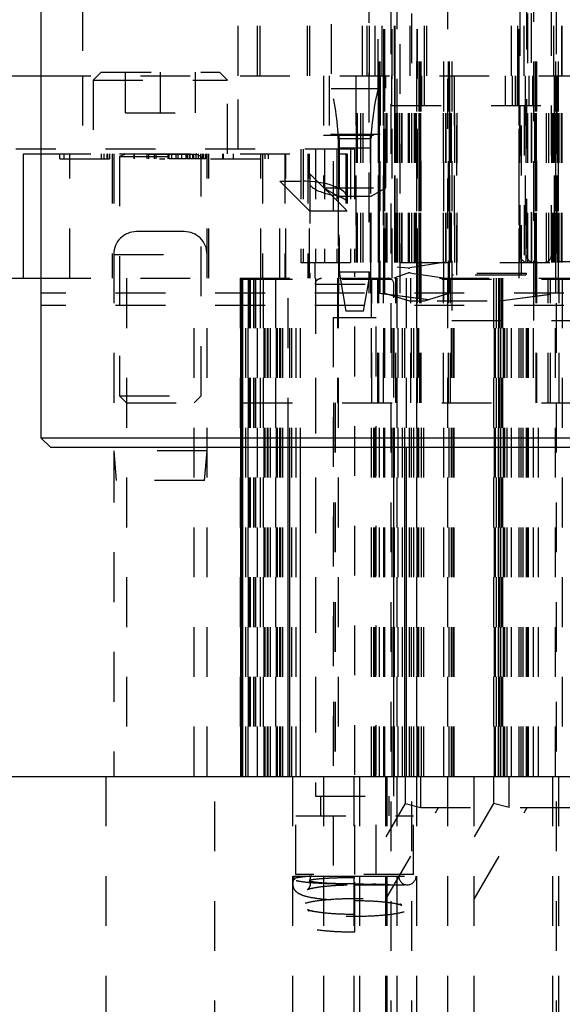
# Model space of a CAD drawing. Header units: inches. Extents: x 1880 to 2363, y -453 to -54.
# Tile 473 of 656: x 1924.66 to 1925.75, y -150.94 to -148.96. Entities that reach past the tile are written whole.
import ezdxf

# ---------------------------------------------------------------- set-up
doc = ezdxf.new("R2010")
doc.units = ezdxf.units.IN
doc.header["$LTSCALE"] = 0.5
doc.header["$MEASUREMENT"] = 0
doc.linetypes.add('HIDDEN', pattern=[0.225, 0.15, -0.075])
doc.layers.add('SID-M-H', color=4, linetype='HIDDEN')
doc.layers.add('SID-M-S', color=105, linetype='Continuous')

msp = doc.modelspace()

# ---------------------------------------------------------------- linework, layer by layer
at = {"layer": 'SID-M-H'}
for p, q in [((1925.38081, -147.4432), (1925.38081, -149.5082)), ((1925.38281, -147.4432), (1925.38281, -149.5082)), ((1925.39081, -150.4782), (1925.39081, -147.4432)), ((1925.39242, -147.4432), (1925.39242, -149.5082)), ((1925.39281, -150.4782), (1925.39281, -147.4432)), ((1925.40581, -153.2282), (1925.40581, -147.4432)), ((1925.40781, -150.4782), (1925.40781, -147.4432)), ((1925.41742, -150.9782), (1925.41742, -147.4432)), ((1925.44742, -149.44671), (1925.44742, -147.4432)), ((1925.45628, -147.4432), (1925.45628, -149.5232)), ((1925.45801, -150.4782), (1925.45801, -147.4432)), ((1925.45828, -150.4782), (1925.45828, -147.4432)), ((1925.461, -147.4432), (1925.461, -149.51827)), ((1925.46128, -147.4432), (1925.46128, -149.51847)), ((1925.4613, -147.4432), (1925.4613, -149.51831)), ((1925.46413, -147.4432), (1925.46413, -149.5232)), ((1925.46521, -147.4432), (1925.46521, -149.51898)), ((1925.51049, -147.4432), (1925.51049, -149.5232)), ((1925.51942, -150.9782), (1925.51942, -147.4432)), ((1925.52007, -147.4432), (1925.52007, -149.50891)), ((1925.52242, -147.4432), (1925.52242, -149.5082)), ((1925.52742, -147.4432), (1925.52742, -149.5632)), ((1925.64742, -149.07171), (1925.64742, -147.4432)), ((1925.69149, -147.4432), (1925.69149, -149.51455)), ((1925.69503, -147.4432), (1925.69503, -149.5141)), ((1925.6975, -147.4432), (1925.6975, -149.51378)), ((1925.72742, -149.43171), (1925.72742, -147.4432)), ((1925.73581, -147.4432), (1925.73581, -149.50885)), ((1925.73781, -153.2282), (1925.73781, -147.4432)), ((1925.74081, -147.4432), (1925.74081, -149.5082)), ((1925.28552, -147.5682), (1925.28552, -149.0982)), ((1925.37932, -149.0982), (1925.37932, -147.5682)), ((1925.23742, -149.07171), (1925.23742, -148.32171)), ((1925.24242, -149.07171), (1925.24242, -148.32171)), ((1925.35742, -149.07171), (1925.35742, -148.32171)), ((1925.36242, -149.07171), (1925.36242, -148.32171)), ((1925.38742, -149.07171), (1925.38742, -148.32171)), ((1925.41242, -149.07171), (1925.41242, -148.32171)), ((1925.41389, -149.07171), (1925.41389, -148.32171)), ((1925.44389, -149.07171), (1925.44389, -148.32171)), ((1925.47242, -149.07171), (1925.47242, -148.32171)), ((1925.47742, -149.07171), (1925.47742, -148.32171)), ((1925.66492, -149.43171), (1925.66492, -148.3187)), ((1925.67242, -149.07171), (1925.67242, -148.32171)), ((1925.67742, -148.3187), (1925.67742, -149.46871)), ((1925.67992, -149.44671), (1925.67992, -148.3187)), ((1925.68742, -149.44585), (1925.68742, -148.3187)), ((1925.66242, -150.4782), (1925.66242, -148.45186)), ((1925.69242, -149.5632), (1925.69242, -148.45186)), ((1925.36092, -148.46561), (1925.36092, -149.5082)), ((1925.42392, -149.5082), (1925.42392, -148.46561)), ((1925.13742, -149.07171), (1925.13742, -148.57171)), ((1925.14242, -149.07171), (1925.14242, -148.57171)), ((1925.34831, -149.07171), (1925.34831, -148.57171)), ((1925.37331, -149.07171), (1925.37331, -148.57171)), ((1925.65992, -149.07171), (1925.65992, -148.57171)), ((1925.73242, -149.07171), (1925.73242, -148.57171)), ((1925.74831, -149.07171), (1925.74831, -148.57171)), ((1925.74913, -149.07171), (1925.74913, -148.57171)), ((1924.78607, -148.92171), (1924.78607, -149.07171)), ((1925.09857, -149.07171), (1925.09857, -148.92171)), ((1924.70242, -149.07171), (1926.95242, -149.07171)), ((1924.78607, -149.07171), (1924.78607, -149.21921)), ((1924.82372, -149.0642), (1924.80732, -149.0806)), ((1924.82372, -149.0642), (1925.06092, -149.0642)), ((1924.87201, -149.1462), (1924.87201, -149.0642)), ((1924.94232, -149.1462), (1924.94232, -149.0642)), ((1925.01264, -149.1462), (1925.01264, -149.0642)), ((1925.07732, -149.0806), (1925.06092, -149.0642)), ((1925.09857, -149.21921), (1925.09857, -149.07171)), ((1925.26992, -149.07171), (1925.26992, -149.29671)), ((1925.28124, -149.07171), (1925.28124, -149.18982)), ((1925.33443, -149.07171), (1925.33443, -149.44671)), ((1925.33637, -149.44671), (1925.33637, -149.07171)), ((1925.33831, -149.44671), (1925.33831, -149.07171)), ((1925.34485, -149.44671), (1925.34485, -149.07171)), ((1925.34926, -149.44671), (1925.34926, -149.07171)), ((1925.37931, -149.07171), (1925.37931, -149.44671)), ((1925.38031, -149.44671), (1925.38031, -149.07171)), ((1925.38131, -149.07171), (1925.38131, -149.44671)), ((1925.38231, -149.44671), (1925.38231, -149.07171)), ((1925.3836, -149.07171), (1925.3836, -149.18982)), ((1925.38992, -149.07171), (1925.38992, -149.44671)), ((1925.39192, -149.44671), (1925.39192, -149.07171)), ((1925.39492, -149.29671), (1925.39492, -149.07171)), ((1925.3955, -149.44671), (1925.3955, -149.07171)), ((1925.3975, -149.44671), (1925.3975, -149.07171)), ((1925.40624, -149.07171), (1925.40624, -149.13171)), ((1925.41254, -149.07171), (1925.41254, -149.44671)), ((1925.41302, -149.44671), (1925.41302, -149.07171)), ((1925.41319, -149.07171), (1925.41319, -149.44671)), ((1925.41448, -149.44671), (1925.41448, -149.07171)), ((1925.41481, -149.44671), (1925.41481, -149.07171)), ((1925.41502, -149.44671), (1925.41502, -149.07171)), ((1925.41642, -149.44671), (1925.41642, -149.07171)), ((1925.41899, -149.44671), (1925.41899, -149.07171)), ((1925.42296, -149.44671), (1925.42296, -149.07171)), ((1925.42302, -149.44671), (1925.42302, -149.07171)), ((1925.42738, -149.44671), (1925.42738, -149.07171)), ((1925.42772, -149.44671), (1925.42772, -149.07171)), ((1925.44041, -149.44671), (1925.44041, -149.07171)), ((1925.44216, -149.44671), (1925.44216, -149.07171)), ((1925.45225, -149.44671), (1925.45225, -149.07171)), ((1925.45518, -149.44671), (1925.45518, -149.07171)), ((1925.45545, -149.44671), (1925.45545, -149.07171)), ((1925.45635, -149.44671), (1925.45635, -149.07171)), ((1925.45678, -149.44671), (1925.45678, -149.07171)), ((1925.46174, -149.44671), (1925.46174, -149.07171)), ((1925.46178, -149.44671), (1925.46178, -149.07171)), ((1925.4618, -149.44671), (1925.4618, -149.07171)), ((1925.46206, -149.13171), (1925.46206, -149.07171)), ((1925.46251, -149.44671), (1925.46251, -149.07171)), ((1925.46278, -149.44671), (1925.46278, -149.07171)), ((1925.46424, -149.44671), (1925.46424, -149.07171)), ((1925.46531, -149.44671), (1925.46531, -149.07171)), ((1925.46706, -149.13171), (1925.46706, -149.07171)), ((1925.47206, -149.07171), (1925.47206, -149.13171)), ((1925.51055, -149.44671), (1925.51055, -149.07171)), ((1925.51518, -149.44671), (1925.51518, -149.07171)), ((1925.51603, -149.44671), (1925.51603, -149.07171)), ((1925.52292, -149.44671), (1925.52292, -149.07171)), ((1925.52304, -149.07171), (1925.52304, -149.44671)), ((1925.52492, -149.44671), (1925.52492, -149.07171)), ((1925.52498, -149.44671), (1925.52498, -149.07171)), ((1925.52692, -149.44671), (1925.52692, -149.07171)), ((1925.53242, -149.07171), (1925.53242, -149.44671)), ((1925.53346, -149.44671), (1925.53346, -149.07171)), ((1925.53742, -149.47171), (1925.53742, -149.07171)), ((1925.53788, -149.44671), (1925.53788, -149.07171)), ((1925.63537, -149.13171), (1925.63537, -149.07171)), ((1925.64956, -149.13171), (1925.64956, -149.07171)), ((1925.65456, -149.07171), (1925.65456, -149.13171)), ((1925.65864, -149.07171), (1925.65864, -149.13171)), ((1925.65956, -149.07171), (1925.65956, -149.13171)), ((1925.66192, -149.07171), (1925.66192, -149.44671)), ((1925.66392, -149.44671), (1925.66392, -149.07171)), ((1925.66742, -149.47171), (1925.66742, -149.07171)), ((1925.67442, -149.07171), (1925.67442, -149.44671)), ((1925.67642, -149.44671), (1925.67642, -149.07171)), ((1925.68242, -149.13171), (1925.68242, -149.07171)), ((1925.68817, -149.44671), (1925.68817, -149.07171)), ((1925.69042, -149.13171), (1925.69042, -149.07171)), ((1925.69435, -149.44671), (1925.69435, -149.07171)), ((1925.69538, -149.44671), (1925.69538, -149.07171)), ((1925.69771, -149.44671), (1925.69771, -149.07171)), ((1925.71747, -149.44671), (1925.71747, -149.07171)), ((1925.72188, -149.44671), (1925.72188, -149.07171)), ((1925.72842, -149.44671), (1925.72842, -149.07171)), ((1925.73036, -149.44671), (1925.73036, -149.07171)), ((1925.7323, -149.44671), (1925.7323, -149.07171)), ((1925.73234, -149.44671), (1925.73234, -149.07171)), ((1925.73275, -149.07171), (1925.73275, -149.44671)), ((1925.73331, -149.44671), (1925.73331, -149.07171)), ((1925.73469, -149.44671), (1925.73469, -149.07171)), ((1925.73498, -149.44671), (1925.73498, -149.07171)), ((1925.73663, -149.44671), (1925.73663, -149.07171)), ((1925.73854, -149.07171), (1925.73854, -149.44671)), ((1925.7393, -149.13171), (1925.7393, -149.07171)), ((1925.74048, -149.44671), (1925.74048, -149.07171)), ((1925.74131, -149.44671), (1925.74131, -149.07171)), ((1925.74231, -149.44671), (1925.74231, -149.07171)), ((1925.74242, -149.44671), (1925.74242, -149.07171)), ((1925.74317, -149.44671), (1925.74317, -149.07171)), ((1925.74758, -149.44671), (1925.74758, -149.07171)), ((1925.74896, -149.44671), (1925.74896, -149.07171)), ((1924.80732, -149.0806), (1925.07732, -149.0806)), ((1924.80732, -149.0806), (1924.80732, -149.2282)), ((1925.07732, -149.2282), (1925.07732, -149.0806)), ((1925.37932, -149.0982), (1925.28552, -149.0982)), ((1925.40624, -149.13171), (1925.7393, -149.13171)), ((1925.67242, -149.13171), (1925.67242, -149.44671)), ((1924.87201, -149.1462), (1925.01264, -149.1462)), ((1925.26992, -149.19071), (1925.39492, -149.19071)), ((1925.3836, -149.18982), (1925.28124, -149.18982)), ((1925.30092, -149.19071), (1925.30092, -149.44671)), ((1925.36392, -149.44671), (1925.36392, -149.19071)), ((1925.30093, -149.19769), (1925.36392, -149.19769)), ((1925.30093, -149.19769), (1925.30093, -149.46541)), ((1925.36392, -149.19769), (1925.36392, -149.46541)), ((1925.33232, -149.21921), (1924.70242, -149.21921)), ((1924.70242, -149.2282), (1925.31732, -149.2282)), ((1924.7402, -149.2382), (1924.7402, -149.2282)), ((1924.74913, -149.2382), (1924.74913, -149.2282)), ((1924.76032, -149.4782), (1924.76032, -149.2282)), ((1924.8242, -149.2382), (1924.8242, -149.2282)), ((1924.82913, -149.2382), (1924.82913, -149.2282)), ((1924.83516, -149.2382), (1924.83516, -149.2282)), ((1924.83573, -149.2382), (1924.83573, -149.2282)), ((1924.83676, -149.2382), (1924.83676, -149.2282)), ((1924.84109, -149.2382), (1924.84109, -149.2282)), ((1924.84532, -149.2282), (1924.84532, -149.4782)), ((1924.84857, -149.2282), (1924.84857, -150.4782)), ((1924.86032, -149.2282), (1924.86032, -149.2286)), ((1924.86032, -149.2286), (1925.02432, -149.2286)), ((1924.87013, -149.23012), (1924.86032, -149.23369)), ((1925.01452, -149.23012), (1924.87013, -149.23012)), ((1924.8898, -149.2382), (1924.8898, -149.2282)), ((1924.89037, -149.2382), (1924.89037, -149.2282)), ((1924.91573, -149.2382), (1924.91573, -149.2282)), ((1924.91916, -149.2382), (1924.91916, -149.2282)), ((1924.93037, -149.2382), (1924.93037, -149.2282)), ((1924.9338, -149.2382), (1924.9338, -149.2282)), ((1924.95788, -149.2382), (1924.95788, -149.2282)), ((1924.95979, -149.2382), (1924.95979, -149.2282)), ((1924.96551, -149.2382), (1924.96551, -149.2282)), ((1924.97414, -149.2382), (1924.97414, -149.2282)), ((1924.97791, -149.2382), (1924.97791, -149.2282)), ((1924.97801, -149.2382), (1924.97801, -149.2282)), ((1924.97812, -149.2382), (1924.97812, -149.2282)), ((1924.98542, -149.2382), (1924.98542, -149.2282)), ((1924.99412, -149.2382), (1924.99412, -149.2282)), ((1924.99534, -149.2382), (1924.99534, -149.2282)), ((1924.99665, -149.2382), (1924.99665, -149.2282)), ((1924.99668, -149.2382), (1924.99668, -149.2282)), ((1924.99701, -149.2382), (1924.99701, -149.2282)), ((1924.99702, -149.2382), (1924.99702, -149.2282)), ((1924.99728, -149.2382), (1924.99728, -149.2282)), ((1925.00158, -149.2382), (1925.00158, -149.2282)), ((1925.00173, -149.2382), (1925.00173, -149.2282)), ((1925.00175, -149.2382), (1925.00175, -149.2282)), ((1925.00201, -149.2382), (1925.00201, -149.2282)), ((1925.00739, -149.2382), (1925.00739, -149.2282)), ((1925.00893, -149.2382), (1925.00893, -149.2282)), ((1925.00942, -149.2382), (1925.00942, -149.2282)), ((1925.01419, -149.2382), (1925.01419, -149.2282)), ((1925.01422, -149.2382), (1925.01422, -149.2282)), ((1925.02432, -149.23369), (1925.01452, -149.23012)), ((1925.01872, -149.2382), (1925.01872, -149.2282)), ((1925.01891, -149.2382), (1925.01891, -149.2282)), ((1925.01903, -149.2382), (1925.01903, -149.2282)), ((1925.02347, -149.2382), (1925.02347, -149.2282)), ((1925.02348, -149.2382), (1925.02348, -149.2282)), ((1925.02432, -149.2286), (1925.02432, -149.2282)), ((1925.02654, -149.2382), (1925.02654, -149.2282)), ((1925.02844, -149.2382), (1925.02844, -149.2282)), ((1925.02893, -149.2382), (1925.02893, -149.2282)), ((1925.03305, -149.2382), (1925.03305, -149.2282)), ((1925.03417, -149.2382), (1925.03417, -149.2282)), ((1925.03607, -150.4782), (1925.03607, -149.2282)), ((1925.03932, -149.4782), (1925.03932, -149.2282)), ((1925.06747, -149.2382), (1925.06747, -149.2282)), ((1925.06893, -149.2382), (1925.06893, -149.2282)), ((1925.08893, -149.2382), (1925.08893, -149.2282)), ((1925.08921, -149.2382), (1925.08921, -149.2282)), ((1925.14391, -149.4782), (1925.14391, -149.2282)), ((1925.14741, -149.2282), (1925.14741, -149.4782)), ((1925.15286, -149.2382), (1925.15286, -149.2282)), ((1925.1591, -149.2382), (1925.1591, -149.2282)), ((1925.19225, -149.2282), (1925.19225, -149.4782)), ((1925.1944, -149.4782), (1925.1944, -149.2282)), ((1925.22401, -149.21921), (1925.22401, -149.44671)), ((1925.22432, -149.2282), (1925.22432, -149.2832)), ((1925.22914, -149.21921), (1925.22914, -149.44671)), ((1925.23842, -149.2282), (1925.23842, -149.4782)), ((1925.24153, -149.4782), (1925.24153, -149.2282)), ((1925.25342, -149.21921), (1925.25342, -149.44671)), ((1925.27171, -149.21921), (1925.27171, -149.44671)), ((1925.28993, -149.3432), (1925.28993, -149.2282)), ((1925.29671, -149.21921), (1925.29671, -149.44671)), ((1925.36492, -149.21733), (1925.29992, -149.21733)), ((1925.29992, -149.21733), (1925.29992, -149.5082)), ((1925.31431, -149.2282), (1925.31431, -149.34019)), ((1925.31732, -149.2282), (1925.31732, -149.3432)), ((1925.32388, -149.21921), (1925.32388, -149.44671)), ((1925.33232, -149.21921), (1925.33232, -149.44671)), ((1925.36492, -149.5082), (1925.36492, -149.21733)), ((1924.7402, -149.2382), (1924.95099, -149.2382)), ((1924.86032, -149.23369), (1925.02432, -149.23369)), ((1924.86032, -149.23369), (1924.86032, -149.7142)), ((1924.99412, -149.2382), (1924.95979, -149.2382)), ((1925.02432, -149.7142), (1925.02432, -149.23369)), ((1925.04296, -149.2382), (1925.1591, -149.2382)), ((1925.24242, -149.2683), (1925.24242, -149.4782)), ((1925.24242, -149.2683), (1925.31431, -149.34019)), ((1925.24242, -149.3432), (1925.18242, -149.2832)), ((1925.18242, -149.2832), (1925.22432, -149.2832)), ((1925.18242, -150.4782), (1925.18242, -149.2832)), ((1925.26992, -149.29671), (1925.39492, -149.29671)), ((1925.26992, -149.29671), (1925.29942, -149.31374)), ((1925.36542, -149.31374), (1925.39492, -149.29671)), ((1925.29942, -149.31374), (1925.36542, -149.31374)), ((1925.29942, -149.31374), (1925.29942, -149.44671)), ((1925.36542, -149.44671), (1925.36542, -149.31374)), ((1925.31732, -149.3432), (1925.24242, -149.3432)), ((1924.99007, -149.38445), (1924.89457, -149.38445)), ((1924.84857, -149.43045), (1925.03607, -149.43045)), ((1925.22401, -149.44671), (1926.43083, -149.44671)), ((1925.25242, -149.44671), (1925.25242, -149.4782)), ((1925.51049, -149.44671), (1925.44296, -149.45751)), ((1926.23992, -149.44495), (1925.67289, -149.44495)), ((1925.30093, -149.46541), (1925.36392, -149.46541)), ((1925.30093, -149.46541), (1925.31481, -149.54415)), ((1925.33242, -150.67505), (1925.33242, -149.46541)), ((1925.35003, -149.54415), (1925.36392, -149.46541)), ((1925.43906, -149.46805), (1925.41116, -149.4782)), ((1925.41742, -149.45558), (1925.44051, -149.4576)), ((1925.44406, -149.46757), (1925.46128, -149.47033)), ((1924.70242, -149.4782), (1926.95242, -149.4782)), ((1924.87432, -149.4782), (1924.87432, -150.4782)), ((1925.01032, -150.4782), (1925.01032, -149.4782)), ((1925.10246, -149.4782), (1925.10246, -150.4782)), ((1925.10354, -149.4782), (1925.10354, -150.4782)), ((1925.1038, -150.4782), (1925.1038, -149.4782)), ((1925.10478, -149.4782), (1925.10478, -150.4782)), ((1925.10548, -150.4782), (1925.10548, -149.4782)), ((1925.10742, -149.4782), (1925.10742, -150.4782)), ((1925.10742, -149.47995), (1926.23992, -149.47995)), ((1925.10813, -150.4782), (1925.10813, -149.4782)), ((1925.11396, -150.4782), (1925.11396, -149.4782)), ((1925.11838, -150.4782), (1925.11838, -149.4782)), ((1925.11854, -149.4782), (1925.11854, -150.4782)), ((1925.12048, -149.4782), (1925.12048, -150.4782)), ((1925.12242, -149.4782), (1925.12242, -150.4782)), ((1925.12896, -149.4782), (1925.12896, -150.4782)), ((1925.13242, -149.4782), (1925.13242, -150.4782)), ((1925.13338, -149.4782), (1925.13338, -150.4782)), ((1925.13742, -150.4782), (1925.13742, -149.4782)), ((1925.14242, -149.4782), (1925.14242, -150.4782)), ((1925.14854, -149.4782), (1925.14854, -150.4782)), ((1925.15048, -150.4782), (1925.15048, -149.4782)), ((1925.15242, -150.4782), (1925.15242, -149.4782)), ((1925.15742, -150.4782), (1925.15742, -149.4782)), ((1925.15896, -150.4782), (1925.15896, -149.4782)), ((1925.16338, -150.4782), (1925.16338, -149.4782)), ((1925.17354, -149.4782), (1925.17354, -150.4782)), ((1925.17548, -150.4782), (1925.17548, -149.4782)), ((1925.17742, -150.4782), (1925.17742, -149.4782)), ((1925.18396, -150.4782), (1925.18396, -149.4782)), ((1925.18838, -150.4782), (1925.18838, -149.4782)), ((1925.19907, -149.8182), (1925.19907, -149.4782)), ((1925.20195, -150.4782), (1925.20195, -149.4782)), ((1925.20242, -150.4782), (1925.20242, -149.4782)), ((1925.20628, -150.4782), (1925.20628, -149.4782)), ((1925.21494, -150.4782), (1925.21494, -149.4782)), ((1925.2236, -150.4782), (1925.2236, -149.4782)), ((1925.25342, -149.4782), (1925.25342, -150.4782)), ((1925.29775, -149.4782), (1925.29775, -149.7282)), ((1925.29892, -149.4782), (1925.29892, -150.4782)), ((1925.29896, -149.4782), (1925.29896, -149.55694)), ((1925.36589, -149.55694), (1925.36589, -149.4782)), ((1925.36592, -150.4782), (1925.36592, -149.4782)), ((1925.36709, -149.7282), (1925.36709, -149.4782)), ((1925.37864, -149.7282), (1925.37864, -149.4782)), ((1925.38064, -149.7282), (1925.38064, -149.4782)), ((1925.39025, -149.7282), (1925.39025, -149.4782)), ((1925.41124, -150.4782), (1925.41124, -149.4782)), ((1925.41142, -150.4782), (1925.41142, -149.4782)), ((1925.41525, -149.7282), (1925.41525, -149.4782)), ((1925.4199, -150.4782), (1925.4199, -149.4782)), ((1925.42856, -150.4782), (1925.42856, -149.4782)), ((1925.43289, -150.4782), (1925.43289, -149.4782)), ((1925.43578, -149.4782), (1925.43578, -149.8182)), ((1925.44525, -149.7282), (1925.44525, -149.4782)), ((1925.44647, -150.4782), (1925.44647, -149.4782)), ((1925.45088, -150.4782), (1925.45088, -149.4782)), ((1925.45742, -150.9782), (1925.45742, -149.4782)), ((1925.45845, -149.7282), (1925.45845, -149.4782)), ((1925.45936, -150.4782), (1925.45936, -149.4782)), ((1925.51049, -149.4782), (1925.46128, -149.47033)), ((1925.4613, -150.4782), (1925.4613, -149.4782)), ((1925.46316, -149.7282), (1925.46316, -149.47063)), ((1925.46345, -149.7282), (1925.46345, -149.47068)), ((1925.46346, -149.7282), (1925.46346, -149.47068)), ((1925.4646, -149.7282), (1925.4646, -149.4782)), ((1925.46567, -149.7282), (1925.46567, -149.47103)), ((1925.51073, -149.7282), (1925.51073, -149.4782)), ((1925.52053, -149.7282), (1925.52053, -149.4782)), ((1925.52459, -149.7282), (1925.52459, -149.4782)), ((1925.52671, -150.4782), (1925.52671, -149.4782)), ((1925.67742, -149.46871), (1925.52742, -149.46871)), ((1925.53006, -150.4782), (1925.53006, -149.4782)), ((1925.67442, -149.47171), (1925.53042, -149.47171)), ((1925.53104, -150.4782), (1925.53104, -149.4782)), ((1925.53238, -150.4782), (1925.53238, -149.4782)), ((1925.61104, -149.4782), (1925.61104, -150.4782)), ((1925.61298, -150.4782), (1925.61298, -149.4782)), ((1925.61492, -150.4782), (1925.61492, -149.4782)), ((1925.61647, -149.4782), (1925.61647, -150.4782)), ((1925.62088, -149.4782), (1925.62088, -150.4782)), ((1925.62146, -150.4782), (1925.62146, -149.4782)), ((1925.62354, -149.4782), (1925.62354, -150.4782)), ((1925.62548, -150.4782), (1925.62548, -149.4782)), ((1925.62588, -150.4782), (1925.62588, -149.4782)), ((1925.62742, -149.4782), (1925.62742, -150.4782)), ((1925.62936, -149.4782), (1925.62936, -150.4782)), ((1925.6313, -150.4782), (1925.6313, -149.4782)), ((1925.63396, -150.4782), (1925.63396, -149.4782)), ((1925.63838, -150.4782), (1925.63838, -149.4782)), ((1925.64742, -150.4782), (1925.64742, -149.4782)), ((1925.66647, -150.4782), (1925.66647, -149.4782)), ((1925.67088, -150.4782), (1925.67088, -149.4782)), ((1925.67742, -150.4782), (1925.67742, -149.4782)), ((1925.67936, -150.4782), (1925.67936, -149.4782)), ((1925.6813, -150.4782), (1925.6813, -149.4782)), ((1925.69149, -150.4782), (1925.69149, -149.4782)), ((1925.69656, -149.7282), (1925.69656, -149.4782)), ((1925.6984, -149.7282), (1925.6984, -149.4782)), ((1925.72059, -149.7282), (1925.72059, -149.4782)), ((1925.72559, -149.7282), (1925.72559, -149.4782)), ((1925.73581, -150.4782), (1925.73581, -149.4782)), ((1925.74298, -149.7282), (1925.74298, -149.4782)), ((1925.74892, -149.4782), (1925.74892, -150.4782)), ((1925.25368, -149.49001), (1925.41116, -149.49001)), ((1925.25368, -149.49001), (1925.25368, -150.51757)), ((1925.41116, -150.51757), (1925.41116, -149.49001)), ((1926.95242, -149.5082), (1924.70242, -149.5082)), ((1925.38081, -149.5082), (1925.49831, -149.5232)), ((1925.38281, -149.5082), (1925.49931, -149.5232)), ((1925.39242, -149.5082), (1925.44242, -149.5232)), ((1925.44242, -149.5232), (1925.47242, -149.5232)), ((1925.47242, -149.5232), (1925.52242, -149.5082)), ((1925.49831, -149.5232), (1925.62431, -149.5232)), ((1925.62331, -149.5232), (1925.74081, -149.5082)), ((1925.62431, -149.5232), (1925.74081, -149.5082)), ((1926.95242, -149.5332), (1924.70242, -149.5332)), ((1925.35003, -149.54415), (1925.31481, -149.54415)), ((1925.28912, -149.55694), (1925.37573, -149.55694)), ((1925.28912, -149.55694), (1925.28912, -150.67505)), ((1925.37573, -150.67505), (1925.37573, -149.55694)), ((1925.52742, -149.5632), (1925.82742, -149.5632)), ((1924.86032, -149.7142), (1925.02432, -149.7142)), ((1924.86032, -149.7142), (1924.87432, -149.7282)), ((1925.01032, -149.7282), (1925.02432, -149.7142)), ((1924.87432, -149.7282), (1925.01032, -149.7282)), ((1925.10742, -149.7282), (1926.55992, -149.7282)), ((1925.28994, -149.7282), (1925.28994, -150.4782)), ((1925.29336, -149.7282), (1925.29336, -150.4782)), ((1925.37081, -150.4782), (1925.37081, -149.7282)), ((1925.37149, -150.4782), (1925.37149, -149.7282)), ((1925.37281, -150.4782), (1925.37281, -149.7282)), ((1925.37491, -150.4782), (1925.37491, -149.7282)), ((1925.38242, -150.4782), (1925.38242, -149.7282)), ((1925.41242, -150.4782), (1925.41242, -149.7282)), ((1925.44242, -150.4782), (1925.44242, -149.7282)), ((1925.46628, -150.4782), (1925.46628, -149.7282)), ((1925.47094, -150.4782), (1925.47094, -149.7282)), ((1925.47128, -150.4782), (1925.47128, -149.7282)), ((1925.51158, -150.4782), (1925.51158, -149.7282)), ((1925.52222, -150.4782), (1925.52222, -149.7282)), ((1925.53242, -150.4782), (1925.53242, -149.7282)), ((1925.70162, -150.4782), (1925.70162, -149.7282)), ((1925.03607, -149.82445), (1924.84857, -149.82445)), ((1924.84857, -149.82445), (1924.85382, -149.88445)), ((1925.03082, -149.88445), (1925.03607, -149.82445)), ((1925.03082, -149.88445), (1924.85382, -149.88445)), ((1924.83295, -150.4782), (1924.83295, -153.2282)), ((1925.0517, -153.2282), (1925.0517, -150.4782)), ((1925.20742, -150.4782), (1925.20742, -150.9782)), ((1925.26992, -150.4782), (1925.26992, -150.9782)), ((1925.33081, -150.4782), (1925.33081, -150.9782)), ((1925.34242, -150.9782), (1925.34242, -150.4782)), ((1925.39492, -150.9782), (1925.39492, -150.4782)), ((1925.39742, -150.9782), (1925.39742, -150.4782)), ((1925.43367, -150.4782), (1925.43367, -150.53233)), ((1925.44742, -153.2282), (1925.44742, -150.4782)), ((1925.46492, -150.5407), (1925.46492, -150.4782)), ((1925.57242, -150.9782), (1925.57242, -150.4782)), ((1925.61117, -150.4782), (1925.61117, -150.53233)), ((1925.64242, -150.5407), (1925.64242, -150.4782)), ((1925.73018, -150.9782), (1925.73018, -150.4782)), ((1925.74149, -150.4782), (1925.74149, -150.9782)), ((1925.25368, -150.51757), (1925.41116, -150.51757)), ((1925.26353, -150.51757), (1925.26353, -150.55694)), ((1925.43367, -150.53233), (1925.39492, -150.59945)), ((1925.40132, -150.55694), (1925.40132, -150.51757)), ((1925.43367, -150.53233), (1925.46492, -150.5407)), ((1925.61117, -150.53233), (1925.57242, -150.59945)), ((1925.64242, -150.5407), (1925.61117, -150.53233)), ((1925.39492, -150.72445), (1925.50101, -150.5407)), ((1925.46492, -150.5407), (1925.79617, -150.5407)), ((1925.57242, -150.72445), (1925.67851, -150.5407)), ((1925.21431, -150.55694), (1925.45053, -150.55694)), ((1925.21431, -150.67505), (1925.21431, -150.55694)), ((1925.45053, -150.67505), (1925.45053, -150.55694)), ((1925.20917, -150.6782), (1925.24638, -150.6782)), ((1925.45053, -150.67505), (1925.21431, -150.67505)), ((1925.33242, -150.6782), (1925.45567, -150.6782)), ((1925.33242, -150.7902), (1925.33242, -150.6782)), ((1925.33242, -150.6957), (1925.43817, -150.6957))]:
    msp.add_line(p, q, dxfattribs=at)
for centre, radius, start, end in [((1924.79992, -149.21733), 0.5, 0, 13.78421), ((1925.86492, -149.21733), 0.5, 166.21579, 180), ((1925.37179, -149.19769), 0.00787, 90, 180), ((1924.86986, -149.22938), 0.000787, 290, 90), ((1925.01479, -149.22938), 0.000787, 90, 250), ((1924.89457, -149.43045), 0.046, 90, 180), ((1924.99007, -149.43045), 0.046, 0, 90), ((1925.67992, -149.43171), 0.015, 180, 270), ((1925.69242, -149.43171), 0.015, 242.03108, 270), ((1925.71242, -149.43171), 0.015, 270, 0), ((1925.44248, -149.47745), 0.01, 80.90972, 110), ((1925.44138, -149.44764), 0.01, 265, 279.09028), ((1925.39935, -149.49001), 0.01181, 0, 90), ((1925.53042, -149.46871), 0.003, 180, 270), ((1925.67442, -149.46871), 0.003, 270, 0), ((1925.22667, -150.6782), 0.0175, 180, 203.47709), ((1925.22667, -150.6782), 0.0175, 331.52953, 0), ((1925.43817, -150.6782), 0.0175, 180, 0)]:
    msp.add_arc(centre, radius, start, end, dxfattribs=at)
for centre, major_axis, start_param, end_param in [((1925.22432, -149.31705), (0.093, 0), 0, 1.5707963), ((1925.33242, -149.2811), (0.094, 0), 3.4343672, 4.2432894), ((1925.26732, -149.32785), (0.05, 0), 0, 1.1016967), ((1925.26732, -149.34641), (0.05, 0), 0.1772537, 0.3490659)]:
    msp.add_ellipse(centre, major_axis=major_axis, ratio=0.3639702, start_param=start_param, end_param=end_param, dxfattribs=at)
for points, knots in [([(1925.29305, -149.18982), (1925.29417, -149.18995), (1925.29649, -149.19024), (1925.29913, -149.19237), (1925.30067, -149.19502), (1925.30084, -149.19682), (1925.30093, -149.19769)], [0, 0, 0, 0, 0.2702613, 0.5624294, 0.7897364, 1, 1, 1, 1]), ([(1925.01422, -149.2382), (1925.01176, -149.2382), (1925.00687, -149.2382), (1925.0009, -149.2382), (1924.99705, -149.2382), (1924.99591, -149.2382), (1924.99534, -149.2382)], [0, 0, 0, 0, 0.2800989, 0.5593238, 0.7794579, 1, 1, 1, 1]), ([(1925.03305, -149.2382), (1925.03223, -149.2382), (1925.0306, -149.2382), (1925.02558, -149.2382), (1925.01986, -149.2382), (1925.0161, -149.2382), (1925.01422, -149.2382)], [0, 0, 0, 0, 0.279718, 0.55933265, 0.7794932, 1, 1, 1, 1]), ([(1925.67742, -149.43171), (1925.67742, -149.43175), (1925.67743, -149.43365), (1925.6781, -149.43714), (1925.68067, -149.44138), (1925.68391, -149.44431), (1925.68633, -149.44537), (1925.68742, -149.44585)], [0, 0, 0, 0, 0.0072155, 0.3458618, 0.6295664, 0.833529, 1, 1, 1, 1]), ([(1925.25368, -149.49001), (1925.25389, -149.48834), (1925.25432, -149.48486), (1925.25752, -149.48089), (1925.26149, -149.47859), (1925.26419, -149.47833), (1925.26549, -149.4782)], [0, 0, 0, 0, 0.2702613, 0.5624294, 0.7897364, 1, 1, 1, 1]), ([(1925.21083, -150.68404), (1925.21064, -150.68427), (1925.2087, -150.68653), (1925.20724, -150.69423), (1925.20967, -150.70336), (1925.21505, -150.70986), (1925.22237, -150.71467), (1925.23395, -150.71883), (1925.25561, -150.72307), (1925.28784, -150.72615), (1925.31521, -150.72714), (1925.32973, -150.72719), (1925.33242, -150.7272)], [0, 0, 0, 0, 0.0071033, 0.0705176, 0.1348771, 0.1905898, 0.2580877, 0.3854588, 0.5765983, 0.7771859, 0.958656, 1, 1, 1, 1]), ([(1925.24638, -150.6782), (1925.24517, -150.67829), (1925.23432, -150.6791), (1925.21887, -150.68094), (1925.209, -150.68325), (1925.21136, -150.68458), (1925.21189, -150.68487)], [0, 0, 0, 0, 0.0527642, 0.4710971, 0.8823469, 1, 1, 1, 1]), ([(1925.21478, -150.68702), (1925.21957, -150.68797), (1925.22913, -150.68988), (1925.25789, -150.69213), (1925.2933, -150.69366), (1925.31942, -150.69386), (1925.33242, -150.69395)], [0, 0, 0, 0, 0.2506468, 0.4998384, 0.7509833, 1, 1, 1, 1]), ([(1925.24145, -150.68782), (1925.24226, -150.69016), (1925.24391, -150.69496), (1925.24092, -150.70238), (1925.23791, -150.70509), (1925.23721, -150.70537), (1925.23961, -150.70425), (1925.24786, -150.70194), (1925.26549, -150.699), (1925.29301, -150.69655), (1925.31729, -150.69574), (1925.33047, -150.69571), (1925.33242, -150.6957)], [0, 0, 0, 0, 0.0628537, 0.1290518, 0.1837, 0.2372512, 0.3101895, 0.4224788, 0.5833702, 0.7747479, 0.9665986, 1, 1, 1, 1]), ([(1925.33242, -150.69395), (1925.32945, -150.69395), (1925.31608, -150.69392), (1925.29251, -150.69345), (1925.26631, -150.69216), (1925.24896, -150.69029), (1925.24096, -150.6887), (1925.24218, -150.68783), (1925.24234, -150.68772)], [0, 0, 0, 0, 0.06321991, 0.28382982, 0.51112736, 0.73932655, 0.96533036, 1, 1, 1, 1]), ([(1925.24293, -150.68719), (1925.24309, -150.68674), (1925.24351, -150.68555), (1925.25548, -150.68375), (1925.27604, -150.68208), (1925.29772, -150.68123), (1925.31214, -150.68094), (1925.31855, -150.68086), (1925.32158, -150.68083), (1925.32457, -150.6808), (1925.3268, -150.68079), (1925.32958, -150.68078), (1925.33146, -150.68078), (1925.33242, -150.68078)], [0, 0, 0, 0, 0.1369782, 0.3576656, 0.5746406, 0.7913405, 0.8743536, 0.895066, 0.9311951, 0.940224, 0.9596159, 0.9793212, 1, 1, 1, 1]), ([(1925.24638, -150.6782), (1925.25357, -150.6782), (1925.27058, -150.6782), (1925.30093, -150.6782), (1925.32314, -150.6782), (1925.33242, -150.6782)], [0, 0, 0, 0, 0.2983871, 0.7068158, 1, 1, 1, 1]), ([(1925.33242, -150.69395), (1925.34426, -150.69405), (1925.36197, -150.6942), (1925.3812, -150.69493), (1925.39047, -150.69533), (1925.39513, -150.69554), (1925.39754, -150.69564), (1925.39879, -150.69568), (1925.39946, -150.6957), (1925.39986, -150.6957), (1925.40011, -150.6957), (1925.40026, -150.69569), (1925.40031, -150.69568), (1925.40006, -150.69562), (1925.39789, -150.69543), (1925.38892, -150.69491), (1925.36918, -150.69425), (1925.34768, -150.69397), (1925.33462, -150.69395), (1925.33242, -150.69395)], [0, 0, 0, 0, 0.23796142, 0.35586481, 0.41395627, 0.44300957, 0.45767228, 0.46502019, 0.46814497, 0.47130467, 0.47318958, 0.47507535, 0.47774085, 0.48267955, 0.49891534, 0.56383282, 0.73653813, 0.95560216, 1, 1, 1, 1]), ([(1925.33242, -150.7587), (1925.33887, -150.75865), (1925.35774, -150.7585), (1925.38796, -150.75683), (1925.41831, -150.75317), (1925.43662, -150.74867), (1925.44751, -150.74357), (1925.45495, -150.73567), (1925.45773, -150.72541), (1925.45515, -150.71599), (1925.4498, -150.70956), (1925.44248, -150.70473), (1925.43077, -150.70061), (1925.41325, -150.69686), (1925.39551, -150.69536), (1925.38873, -150.69479)], [0, 0, 0, 0, 0.0635906, 0.1863136, 0.3104062, 0.43847, 0.511346, 0.5574229, 0.5982483, 0.6396821, 0.6755492, 0.7190036, 0.8010035, 0.9240567, 1, 1, 1, 1]), ([(1925.33242, -150.7237), (1925.32598, -150.72375), (1925.3071, -150.7239), (1925.27689, -150.72557), (1925.24654, -150.72923), (1925.22822, -150.73374), (1925.21734, -150.73884), (1925.20989, -150.74674), (1925.20711, -150.757), (1925.20969, -150.76642), (1925.21504, -150.77285), (1925.22238, -150.77767), (1925.23395, -150.78183), (1925.25561, -150.78607), (1925.28784, -150.78915), (1925.31521, -150.79014), (1925.32973, -150.79019), (1925.33242, -150.7902)], [0, 0, 0, 0, 0.0531411, 0.1556976, 0.2593986, 0.3664184, 0.427319, 0.4658243, 0.4999411, 0.5345663, 0.5645395, 0.6008532, 0.6693785, 0.772211, 0.8801266, 0.977757, 1, 1, 1, 1]), ([(1925.33242, -150.7272), (1925.33856, -150.72725), (1925.3565, -150.72739), (1925.38491, -150.72896), (1925.41042, -150.73204), (1925.4238, -150.73517), (1925.42779, -150.7369), (1925.42686, -150.73664), (1925.42312, -150.73282), (1925.42095, -150.72453), (1925.4239, -150.71708), (1925.42695, -150.7143), (1925.42763, -150.71404), (1925.42524, -150.71515), (1925.41699, -150.71747), (1925.39936, -150.7204), (1925.37184, -150.72285), (1925.34756, -150.72366), (1925.33438, -150.7237), (1925.33242, -150.7237)], [0, 0, 0, 0, 0.0554522, 0.1621082, 0.2680297, 0.3533381, 0.4014949, 0.4360375, 0.4666041, 0.5040545, 0.5390871, 0.5680074, 0.5963471, 0.6349466, 0.694371, 0.7795161, 0.8807947, 0.9823237, 1, 1, 1, 1]), ([(1925.33242, -150.7272), (1925.33856, -150.72725), (1925.35651, -150.72739), (1925.38486, -150.72893), (1925.4106, -150.73217), (1925.42338, -150.73486), (1925.42768, -150.73702), (1925.42711, -150.7366), (1925.42703, -150.73654)], [0, 0, 0, 0, 0.1357528, 0.396858, 0.656165, 0.865009, 0.9829018, 1, 1, 1, 1]), ([(1925.33242, -150.7552), (1925.32628, -150.75515), (1925.30834, -150.75501), (1925.27998, -150.75348), (1925.25425, -150.75023), (1925.24147, -150.74754), (1925.23716, -150.74538), (1925.23774, -150.74581), (1925.23781, -150.74586)], [0, 0, 0, 0, 0.1357528, 0.396858, 0.656165, 0.865009, 0.9829018, 1, 1, 1, 1]), ([(1925.33242, -150.7552), (1925.32629, -150.75515), (1925.30835, -150.75501), (1925.27993, -150.75344), (1925.25442, -150.75036), (1925.24105, -150.74723), (1925.23706, -150.74551), (1925.23799, -150.74577), (1925.24172, -150.74958), (1925.24389, -150.75787), (1925.24095, -150.76533), (1925.2379, -150.7681), (1925.23722, -150.76836), (1925.2396, -150.76725), (1925.24786, -150.76494), (1925.26549, -150.762), (1925.29301, -150.75955), (1925.31729, -150.75874), (1925.33047, -150.75871), (1925.33242, -150.7587)], [0, 0, 0, 0, 0.0554522, 0.1621082, 0.2680297, 0.3533381, 0.4014949, 0.4360375, 0.4666041, 0.5040545, 0.5390871, 0.5680074, 0.5963471, 0.6349466, 0.694371, 0.7795161, 0.8807947, 0.9823237, 1, 1, 1, 1])]:
    msp.add_open_spline(points, degree=3, knots=knots, dxfattribs=at)
at = {"layer": 'SID-M-S'}
for p, q in [((1924.70242, -147.4432), (1924.70242, -149.7982)), ((1922.57742, -149.07171), (1924.70242, -149.07171)), ((1924.70242, -149.21921), (1924.65232, -149.21921)), ((1924.66732, -149.4782), (1924.66732, -149.2282)), ((1924.66732, -149.2282), (1924.70242, -149.2282)), ((1922.57742, -149.4782), (1924.70242, -149.4782)), ((1924.70242, -149.7982), (1926.95242, -149.7982)), ((1924.72242, -149.8182), (1924.70242, -149.7982)), ((1926.93242, -149.8182), (1924.72242, -149.8182)), ((1925.19907, -150.4782), (1925.19907, -149.8182)), ((1925.20195, -150.4782), (1925.20195, -149.8182)), ((1925.2236, -150.4782), (1925.2236, -149.8182)), ((1925.41124, -150.4782), (1925.41124, -149.8182)), ((1925.43289, -150.4782), (1925.43289, -149.8182)), ((1925.43578, -149.8182), (1925.43578, -150.4782)), ((1922.57742, -150.4782), (1926.45289, -150.4782))]:
    msp.add_line(p, q, dxfattribs=at)

doc.saveas('drawing.dxf')
